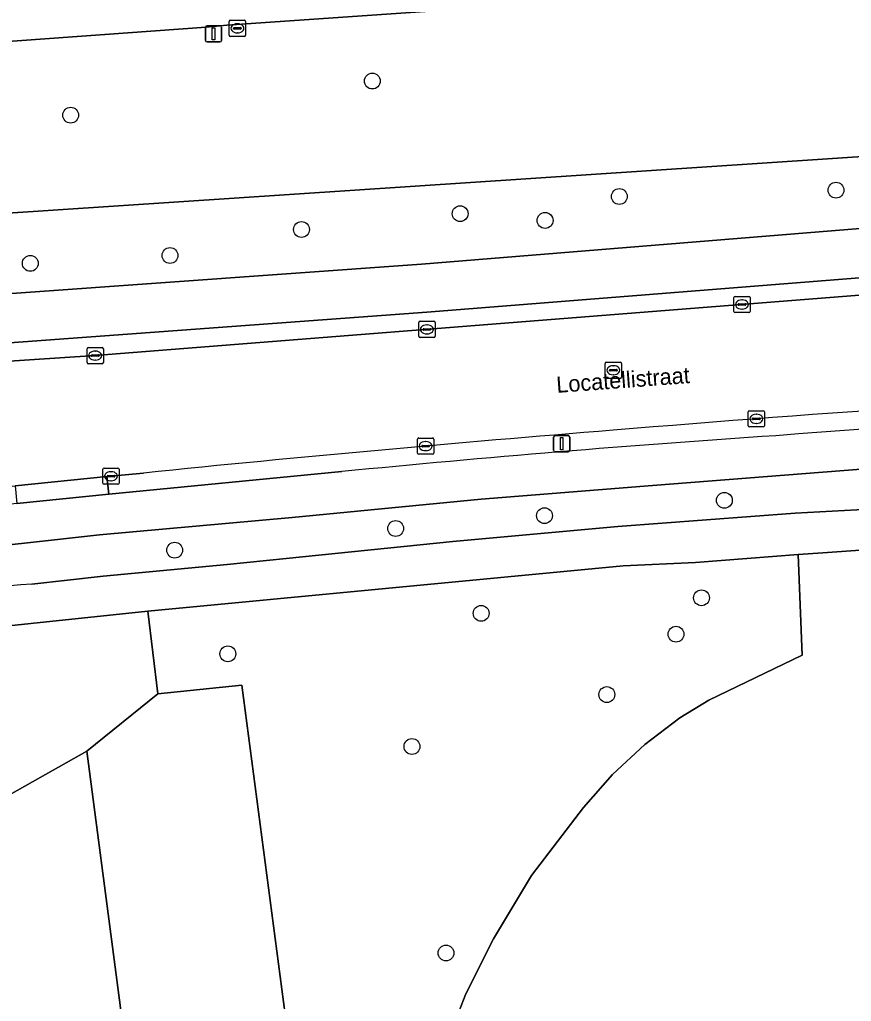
# Model space of a CAD drawing. Extents: x 159053 to 160042, y 380449 to 381423.
# Drawn here: x 159777.4 to 159828.8, y 380805.2 to 380865.8 of the extents above; entities that cross this region are included whole.
import ezdxf

# ---------------------------------------------------------------- set-up
doc = ezdxf.new("R2010")
doc.units = 0
for name, color, linetype in [('IMGEO_Berm_groen', 7, 'Continuous'), ('IMGEO_Boom', 7, 'Continuous'), ('IMGEO_Fietspad_gesloten', 7, 'Continuous'), ('IMGEO_Groenvoorziening', 7, 'Continuous'), ('IMGEO_Kolk', 7, 'Continuous'), ('IMGEO_Lichtmast', 7, 'Continuous'), ('IMGEO_Loofbos', 7, 'Continuous'), ('IMGEO_Openbare_ruimte_label', 7, 'Continuous'), ('IMGEO_Rijbaan_lokaal_gesloten', 7, 'Continuous'), ('IMGEO_Rijbaan_lokaal_open', 7, 'Continuous'), ('IMGEO_Rioolput', 7, 'Continuous'), ('IMGEO_Verkeerseiland_open', 7, 'Continuous'), ('IMGEO_Voetpad_open', 7, 'Continuous')]:
    doc.layers.add(name, color=color, linetype=linetype)

msp = doc.modelspace()

# ---------------------------------------------------------------- linework, layer by layer
at = {"layer": 'IMGEO_Berm_groen'}
for points in [[(159750.877, 380857.546), (159762.004, 380858.511), (159776.078, 380853.854), (159849.043, 380858.685), (159882.127, 380860.285), (159902.245, 380860.568), (159926.058, 380860.703), (159937.181, 380868.08), (159947.514, 380867.988), (159954.947, 380862.677), (159954.072, 380860.782)], [(159954.072, 380860.782), (159954.947, 380862.677), (159947.514, 380867.988), (159937.181, 380868.08), (159926.058, 380860.703), (159902.245, 380860.568), (159882.127, 380860.285), (159849.043, 380858.685), (159776.078, 380853.854), (159762.004, 380858.511)], [(159808.442, 380866.749), (159790.225, 380865.491), (159788.948, 380865.369), (159772.719, 380864.21), (159762.009, 380863.451), (159757.598, 380863.127), (159747.082, 380862.395), (159740.742, 380861.906), (159734.871, 380861.491), (159734.959, 380859.225), (159733.086, 380859.074)], [(159761.702, 380847.843), (159802.241, 380850.732), (159841.235, 380853.915), (159861.854, 380855.168), (159871.949, 380855.624), (159882.277, 380855.98), (159900.169, 380856.239), (159941.999, 380856.385)], [(159910.68, 380840.553), (159895.529, 380840.777), (159881.767, 380840.815), (159866.711, 380840.268), (159847.733, 380839.268), (159829.391, 380838.092), (159816.52, 380837.079), (159805.933, 380836.234), (159794.256, 380835.108), (159782.362, 380834.033), (159780.139, 380833.78), (159777.916, 380833.53), (159764.795, 380832.11), (159750.001, 380830.175), (159741.062, 380829.019), (159741.371, 380826.748), (159750.01, 380827.826), (159756.69, 380828.781)], [(159778.192, 380830.991), (159782.596, 380831.469), (159790.25, 380832.194), (159793.893, 380832.569), (159804.187, 380833.616), (159814.367, 380834.536), (159825.321, 380835.368), (159829.891, 380835.605), (159835.172, 380835.957), (159846.164, 380836.663), (159856.459, 380837.316)]]:
    msp.add_lwpolyline(points, dxfattribs=at)
msp.add_arc((159812.794, 380388.632), 443.71, 94.4726, 97.26403, dxfattribs=at)
at = {"layer": 'IMGEO_Boom'}
for centre in [(159799.213, 380862.047), (159780.589, 380859.942), (159827.843, 380855.311), (159814.466, 380854.919), (159804.633, 380853.858), (159809.88, 380853.443), (159794.838, 380852.886), (159786.722, 380851.274), (159778.097, 380850.791), (159820.951, 380836.159), (159809.844, 380835.214), (159800.654, 380834.425), (159787.01, 380833.082), (159819.535, 380830.145), (159805.93, 380829.181), (159817.962, 380827.893), (159790.296, 380826.685), (159813.69, 380824.167), (159801.659, 380820.962), (159803.762, 380808.213)]:
    msp.add_circle(centre, 0.489, dxfattribs=at)
at = {"layer": 'IMGEO_Fietspad_gesloten'}
for points in [[(159941.999, 380856.385), (159900.169, 380856.239), (159882.277, 380855.98), (159871.949, 380855.624), (159861.854, 380855.168), (159841.235, 380853.915), (159802.241, 380850.732), (159761.702, 380847.843)], [(159761.439, 380844.812), (159761.948, 380844.796), (159802.587, 380847.782), (159841.485, 380850.858), (159862.024, 380852.122), (159872.183, 380852.589), (159882.27, 380852.951), (159889.555, 380853.072), (159900.233, 380853.185), (159942.503, 380853.274)], [(159702.631, 380823.567), (159703.206, 380823.652), (159707.367, 380824.265), (159716.488, 380825.609), (159717.924, 380825.816), (159720.341, 380826.104), (159737.21, 380828.482), (159741.062, 380829.019), (159750.001, 380830.175), (159764.795, 380832.11), (159777.916, 380833.53), (159780.139, 380833.78), (159782.362, 380834.033), (159794.256, 380835.108), (159805.933, 380836.234), (159816.52, 380837.079), (159829.391, 380838.092)], [(159797.322, 380837.932), (159782.939, 380836.546), (159777.271, 380835.957), (159773.282, 380835.527)]]:
    msp.add_lwpolyline(points, dxfattribs=at)
for centre, radius, start, end in [((159927.111, 379470.908), 1373.112, 92.403613, 94.301644), ((159881.517, 379984.504), 857.571, 93.837789, 95.634282)]:
    msp.add_arc(centre, radius, start, end, dxfattribs=at)
at = {"layer": 'IMGEO_Groenvoorziening'}
msp.add_lwpolyline([(159831.936, 380833.27), (159827.028, 380832.915), (159825.51, 380832.815), (159825.761, 380826.603), (159819.986, 380823.815), (159818.209, 380822.723), (159816.032, 380821.09), (159814.038, 380819.239), (159812.248, 380817.19), (159809.038, 380813.001), (159806.688, 380809.09), (159804.985, 380805.696), (159803.412, 380801.608), (159802.275, 380797.377), (159797.007, 380778.601), (159801.572, 380760.581), (159795.825, 380759.856), (159788.365, 380758.916), (159791.072, 380750.262)], dxfattribs=at)
for points in [[(159772.163, 380815.373), (159781.59, 380820.677), (159785.965, 380824.217), (159785.347, 380829.324), (159749.99, 380825.599), (159731.535, 380823.109), (159717.253, 380820.944), (159708.326, 380819.591), (159707.744, 380818.701), (159709.452, 380810.991), (159715.766, 380814.282), (159725.392, 380805.3)], [(159781.59, 380820.677), (159785.081, 380793.996), (159795.064, 380795.033), (159791.154, 380824.748), (159785.965, 380824.217)]]:
    msp.add_lwpolyline(points, close=True, dxfattribs=at)
at = {"layer": 'IMGEO_Kolk'}
for p, q in [((159790.383, 380864.877), (159790.383, 380865.729)), ((159790.458, 380865.803), (159791.31, 380865.803)), ((159790.642, 380865.297), (159790.642, 380865.309)), ((159791.08, 380865.26), (159790.682, 380865.26)), ((159790.685, 380865.346), (159791.083, 380865.346)), ((159790.871, 380865.583), (159790.896, 380865.583)), ((159791.126, 380865.309), (159791.126, 380865.297)), ((159791.384, 380865.729), (159791.384, 380864.877)), ((159791.31, 380864.803), (159790.458, 380864.803)), ((159790.894, 380865.023), (159790.869, 380865.023)), ((159821.536, 380847.826), (159821.536, 380848.678)), ((159821.611, 380848.752), (159822.463, 380848.752)), ((159821.795, 380848.246), (159821.795, 380848.258)), ((159821.838, 380848.295), (159822.236, 380848.295)), ((159822.024, 380848.532), (159822.049, 380848.532)), ((159822.279, 380848.258), (159822.279, 380848.246)), ((159822.537, 380848.678), (159822.537, 380847.826)), ((159822.463, 380847.752), (159821.611, 380847.752)), ((159822.233, 380848.209), (159821.835, 380848.209)), ((159822.047, 380847.972), (159822.022, 380847.972)), ((159802.085, 380846.289), (159802.085, 380847.141)), ((159802.16, 380847.215), (159803.012, 380847.215)), ((159803.086, 380847.141), (159803.086, 380846.289)), ((159802.344, 380846.709), (159802.344, 380846.721)), ((159802.782, 380846.672), (159802.384, 380846.672)), ((159802.387, 380846.758), (159802.785, 380846.758)), ((159802.573, 380846.995), (159802.598, 380846.995)), ((159802.828, 380846.721), (159802.828, 380846.709)), ((159803.012, 380846.215), (159802.16, 380846.215)), ((159802.596, 380846.435), (159802.571, 380846.435)), ((159781.606, 380844.67), (159781.606, 380845.522)), ((159781.681, 380845.596), (159782.533, 380845.596)), ((159782.094, 380845.376), (159782.119, 380845.376)), ((159782.607, 380845.522), (159782.607, 380844.67)), ((159781.865, 380845.09), (159781.865, 380845.102)), ((159782.303, 380845.053), (159781.905, 380845.053)), ((159781.908, 380845.139), (159782.306, 380845.139)), ((159782.117, 380844.816), (159782.092, 380844.816)), ((159782.349, 380845.102), (159782.349, 380845.09)), ((159782.533, 380844.596), (159781.681, 380844.596)), ((159822.423, 380840.766), (159822.423, 380841.618)), ((159822.498, 380841.692), (159823.35, 380841.692)), ((159823.424, 380841.618), (159823.424, 380840.766)), ((159822.682, 380841.186), (159822.682, 380841.198)), ((159823.12, 380841.149), (159822.722, 380841.149)), ((159822.725, 380841.235), (159823.123, 380841.235)), ((159822.911, 380841.472), (159822.936, 380841.472)), ((159823.166, 380841.198), (159823.166, 380841.186)), ((159823.35, 380840.692), (159822.498, 380840.692)), ((159822.934, 380840.912), (159822.909, 380840.912)), ((159802.004, 380839.083), (159802.004, 380839.935)), ((159802.079, 380840.009), (159802.931, 380840.009)), ((159802.492, 380839.789), (159802.517, 380839.789)), ((159803.005, 380839.935), (159803.005, 380839.083)), ((159802.263, 380839.503), (159802.263, 380839.515)), ((159802.701, 380839.466), (159802.303, 380839.466)), ((159802.306, 380839.552), (159802.704, 380839.552)), ((159802.515, 380839.229), (159802.49, 380839.229)), ((159802.747, 380839.515), (159802.747, 380839.503)), ((159802.931, 380839.009), (159802.079, 380839.009)), ((159782.58, 380837.223), (159782.58, 380838.075)), ((159782.655, 380838.149), (159783.507, 380838.149)), ((159783.581, 380838.075), (159783.581, 380837.223)), ((159782.839, 380837.643), (159782.839, 380837.655)), ((159783.277, 380837.606), (159782.879, 380837.606)), ((159782.882, 380837.692), (159783.28, 380837.692)), ((159783.091, 380837.369), (159783.066, 380837.369)), ((159783.068, 380837.929), (159783.093, 380837.929)), ((159783.323, 380837.655), (159783.323, 380837.643)), ((159783.507, 380837.149), (159782.655, 380837.149))]:
    msp.add_line(p, q, dxfattribs=at)
for points in [[(159790.383, 380864.877), (159790.383, 380865.729)], [(159790.458, 380865.803), (159791.31, 380865.803)], [(159791.384, 380865.729), (159791.384, 380864.877)], [(159791.31, 380864.803), (159790.458, 380864.803)], [(159821.536, 380847.826), (159821.536, 380848.678)], [(159821.611, 380848.752), (159822.463, 380848.752)], [(159822.537, 380848.678), (159822.537, 380847.826)], [(159822.463, 380847.752), (159821.611, 380847.752)], [(159802.085, 380846.289), (159802.085, 380847.141)], [(159802.16, 380847.215), (159803.012, 380847.215)], [(159803.086, 380847.141), (159803.086, 380846.289)], [(159803.012, 380846.215), (159802.16, 380846.215)], [(159781.606, 380844.67), (159781.606, 380845.522)], [(159781.681, 380845.596), (159782.533, 380845.596)], [(159782.607, 380845.522), (159782.607, 380844.67)], [(159782.533, 380844.596), (159781.681, 380844.596)], [(159822.423, 380840.766), (159822.423, 380841.618)], [(159822.498, 380841.692), (159823.35, 380841.692)], [(159823.424, 380841.618), (159823.424, 380840.766)], [(159823.35, 380840.692), (159822.498, 380840.692)], [(159802.004, 380839.083), (159802.004, 380839.935)], [(159802.079, 380840.009), (159802.931, 380840.009)], [(159803.005, 380839.935), (159803.005, 380839.083)], [(159802.931, 380839.009), (159802.079, 380839.009)], [(159782.58, 380837.223), (159782.58, 380838.075)], [(159782.655, 380838.149), (159783.507, 380838.149)], [(159783.581, 380838.075), (159783.581, 380837.223)], [(159783.507, 380837.149), (159782.655, 380837.149)]]:
    msp.add_lwpolyline(points, dxfattribs=at)
for centre, radius, start, end in [((159790.46, 380865.727), 0.0765, 91.55205, 178.44795), ((159790.46, 380865.727), 0.0765, 91.55205, 178.44795), ((159790.682, 380865.306), 0.0403, 85.87752, 175.75265), ((159790.679, 380865.296), 0.0366, 178.93798, 274.71019), ((159791.083, 380865.303), 0.043, 264.86636, 352.45326), ((159791.087, 380865.308), 0.0386, 1.73085, 96.63898), ((159791.308, 380865.727), 0.0765, 1.55205, 88.44795), ((159791.308, 380865.727), 0.0765, 1.55205, 88.44795), ((159790.46, 380864.879), 0.0765, 181.55205, 268.44795), ((159790.46, 380864.879), 0.0765, 181.55205, 268.44795), ((159791.308, 380864.879), 0.0765, 271.55205, 358.44795), ((159791.308, 380864.879), 0.0765, 271.55205, 358.44795), ((159821.613, 380848.676), 0.0765, 91.55205, 178.44795), ((159821.613, 380848.676), 0.0765, 91.55205, 178.44795), ((159821.835, 380848.255), 0.0403, 85.87752, 175.75265), ((159822.24, 380848.257), 0.0386, 1.73085, 96.63898), ((159822.461, 380848.676), 0.0765, 1.55205, 88.44795), ((159822.461, 380848.676), 0.0765, 1.55205, 88.44795), ((159821.613, 380847.828), 0.0765, 181.55205, 268.44795), ((159821.613, 380847.828), 0.0765, 181.55205, 268.44795), ((159821.832, 380848.245), 0.0366, 178.93798, 274.71019), ((159822.236, 380848.252), 0.043, 264.86636, 352.45326), ((159822.461, 380847.828), 0.0765, 271.55205, 358.44795), ((159822.461, 380847.828), 0.0765, 271.55205, 358.44795), ((159802.162, 380847.139), 0.0765, 91.55205, 178.44795), ((159802.162, 380847.139), 0.0765, 91.55205, 178.44795), ((159803.01, 380847.139), 0.0765, 1.55205, 88.44795), ((159803.01, 380847.139), 0.0765, 1.55205, 88.44795), ((159802.384, 380846.718), 0.0403, 85.87752, 175.75265), ((159802.381, 380846.708), 0.0366, 178.93798, 274.71019), ((159802.785, 380846.715), 0.043, 264.86636, 352.45326), ((159802.789, 380846.72), 0.0386, 1.73085, 96.63898), ((159802.162, 380846.291), 0.0765, 181.55205, 268.44795), ((159802.162, 380846.291), 0.0765, 181.55205, 268.44795), ((159803.01, 380846.291), 0.0765, 271.55205, 358.44795), ((159803.01, 380846.291), 0.0765, 271.55205, 358.44795), ((159781.683, 380845.52), 0.0765, 91.55205, 178.44795), ((159781.683, 380845.52), 0.0765, 91.55205, 178.44795), ((159782.531, 380845.52), 0.0765, 1.55205, 88.44795), ((159782.531, 380845.52), 0.0765, 1.55205, 88.44795), ((159781.683, 380844.672), 0.0765, 181.55205, 268.44795), ((159781.683, 380844.672), 0.0765, 181.55205, 268.44795), ((159781.905, 380845.099), 0.0403, 85.87752, 175.75265), ((159781.902, 380845.089), 0.0366, 178.93798, 274.71019), ((159782.306, 380845.096), 0.043, 264.86636, 352.45326), ((159782.31, 380845.101), 0.0386, 1.73085, 96.63898), ((159782.531, 380844.672), 0.0765, 271.55205, 358.44795), ((159782.531, 380844.672), 0.0765, 271.55205, 358.44795), ((159822.5, 380841.616), 0.0765, 91.55205, 178.44795), ((159822.5, 380841.616), 0.0765, 91.55205, 178.44795), ((159823.348, 380841.616), 0.0765, 1.55205, 88.44795), ((159823.348, 380841.616), 0.0765, 1.55205, 88.44795), ((159822.722, 380841.195), 0.0403, 85.87752, 175.75265), ((159822.719, 380841.185), 0.0366, 178.93798, 274.71019), ((159823.123, 380841.192), 0.043, 264.86636, 352.45326), ((159823.127, 380841.197), 0.0386, 1.73085, 96.63898), ((159822.5, 380840.768), 0.0765, 181.55205, 268.44795), ((159822.5, 380840.768), 0.0765, 181.55205, 268.44795), ((159823.348, 380840.768), 0.0765, 271.55205, 358.44795), ((159823.348, 380840.768), 0.0765, 271.55205, 358.44795), ((159802.081, 380839.933), 0.0765, 91.55205, 178.44795), ((159802.081, 380839.933), 0.0765, 91.55205, 178.44795), ((159802.929, 380839.933), 0.0765, 1.55205, 88.44795), ((159802.929, 380839.933), 0.0765, 1.55205, 88.44795), ((159802.303, 380839.512), 0.0403, 85.87752, 175.75265), ((159802.3, 380839.502), 0.0366, 178.93798, 274.71019), ((159802.704, 380839.509), 0.043, 264.86636, 352.45326), ((159802.708, 380839.514), 0.0386, 1.73085, 96.63898), ((159802.081, 380839.085), 0.0765, 181.55205, 268.44795), ((159802.081, 380839.085), 0.0765, 181.55205, 268.44795), ((159802.929, 380839.085), 0.0765, 271.55205, 358.44795), ((159802.929, 380839.085), 0.0765, 271.55205, 358.44795), ((159782.657, 380838.073), 0.0765, 91.55205, 178.44795), ((159782.657, 380838.073), 0.0765, 91.55205, 178.44795), ((159783.505, 380838.073), 0.0765, 1.55205, 88.44795), ((159783.505, 380838.073), 0.0765, 1.55205, 88.44795), ((159782.879, 380837.652), 0.0403, 85.87752, 175.75265), ((159782.876, 380837.642), 0.0366, 178.93798, 274.71019), ((159783.28, 380837.649), 0.043, 264.86636, 352.45326), ((159783.284, 380837.654), 0.0386, 1.73085, 96.63898), ((159782.657, 380837.225), 0.0765, 181.55205, 268.44795), ((159782.657, 380837.225), 0.0765, 181.55205, 268.44795), ((159783.505, 380837.225), 0.0765, 271.55205, 358.44795), ((159783.505, 380837.225), 0.0765, 271.55205, 358.44795)]:
    msp.add_arc(centre, radius, start, end, dxfattribs=at)
for centre, major_axis, ratio, start_param, end_param in [((159790.87, 380865.303), (-0.387, 0.002), 0.722429, 4.712389, 7.853982), ((159790.895, 380865.303), (-0.39, 0.002), 0.717154, 1.570796, 4.712389), ((159822.023, 380848.252), (-0.387, 0.002), 0.722429, 4.712389, 7.853982), ((159822.048, 380848.252), (-0.39, 0.002), 0.717154, 1.570796, 4.712389), ((159802.572, 380846.715), (-0.387, 0.002), 0.722429, 4.712389, 7.853982), ((159802.597, 380846.715), (-0.39, 0.002), 0.717154, 1.570796, 4.712389), ((159782.093, 380845.096), (-0.387, 0.002), 0.722429, 4.712389, 7.853982), ((159782.118, 380845.096), (-0.39, 0.002), 0.717154, 1.570796, 4.712389), ((159822.91, 380841.192), (-0.387, 0.002), 0.722429, 4.712389, 7.853982), ((159822.935, 380841.192), (-0.39, 0.002), 0.717154, 1.570796, 4.712389), ((159802.491, 380839.509), (-0.387, 0.002), 0.722429, 4.712389, 7.853982), ((159802.516, 380839.509), (-0.39, 0.002), 0.717154, 1.570796, 4.712389), ((159783.067, 380837.649), (-0.387, 0.002), 0.722429, 4.712389, 7.853982), ((159783.092, 380837.649), (-0.39, 0.002), 0.717154, 1.570796, 4.712389)]:
    msp.add_ellipse(centre, major_axis=major_axis, ratio=ratio, start_param=start_param, end_param=end_param, dxfattribs=at)
at = {"layer": 'IMGEO_Lichtmast'}
for p, q in [((159788.914, 380864.56), (159788.914, 380865.36)), ((159788.914, 380865.36), (159788.914, 380864.56)), ((159789.014, 380865.46), (159789.804, 380865.46)), ((159789.804, 380865.46), (159789.014, 380865.46)), ((159789.904, 380865.36), (159789.904, 380864.56)), ((159789.904, 380864.56), (159789.904, 380865.36)), ((159789.804, 380864.46), (159789.014, 380864.46)), ((159789.014, 380864.46), (159789.804, 380864.46)), ((159810.408, 380839.255), (159810.408, 380840.055)), ((159810.408, 380840.055), (159810.408, 380839.255)), ((159810.508, 380840.155), (159811.298, 380840.155)), ((159811.298, 380840.155), (159810.508, 380840.155)), ((159811.398, 380840.055), (159811.398, 380839.255)), ((159811.398, 380839.255), (159811.398, 380840.055)), ((159811.298, 380839.155), (159810.508, 380839.155)), ((159810.508, 380839.155), (159811.298, 380839.155))]:
    msp.add_line(p, q, dxfattribs=at)
for points in [[(159789.334, 380865.335), (159789.484, 380865.335), (159789.484, 380864.585), (159789.334, 380864.585), (159789.334, 380865.335)], [(159810.828, 380840.03), (159810.978, 380840.03), (159810.978, 380839.28), (159810.828, 380839.28), (159810.828, 380840.03)]]:
    msp.add_lwpolyline(points, dxfattribs=at)
for centre, start, end in [((159789.014, 380865.36), 90, 180), ((159789.014, 380865.36), 90, 180), ((159789.804, 380865.36), 0, 90), ((159789.804, 380865.36), 360, 90), ((159789.014, 380864.56), 180, 270), ((159789.014, 380864.56), 180, 270), ((159789.804, 380864.56), 270, 0), ((159789.804, 380864.56), 270, 0), ((159810.508, 380840.055), 90, 180), ((159810.508, 380840.055), 90, 180), ((159811.298, 380840.055), 0, 90), ((159811.298, 380840.055), 360, 90), ((159810.508, 380839.255), 180, 270), ((159810.508, 380839.255), 180, 270), ((159811.298, 380839.255), 270, 0), ((159811.298, 380839.255), 270, 0)]:
    msp.add_arc(centre, 0.1, start, end, dxfattribs=at)
at = {"layer": 'IMGEO_Loofbos'}
for points in [[(159803.412, 380801.608), (159804.985, 380805.696), (159806.688, 380809.09), (159809.038, 380813.001), (159812.248, 380817.19), (159814.038, 380819.239), (159816.032, 380821.09), (159818.209, 380822.723), (159819.986, 380823.815), (159825.761, 380826.603), (159825.51, 380832.815), (159819.161, 380832.329), (159814.701, 380832.124), (159785.347, 380829.324), (159785.965, 380824.217), (159791.154, 380824.748), (159795.064, 380795.033)], [(159785.081, 380793.996), (159781.59, 380820.677), (159772.163, 380815.373), (159782.064, 380779.065)]]:
    msp.add_lwpolyline(points, dxfattribs=at)
at = {"layer": 'IMGEO_Rijbaan_lokaal_gesloten'}
for points in [[(159969.187, 380847.502), (159969.848, 380852.073), (159959.699, 380852.178), (159958.412, 380852.187), (159942.485, 380852.167), (159900.033, 380852.075), (159882.524, 380851.86), (159861.995, 380851.083), (159841.53, 380849.793), (159782.107, 380845.096), (159761.503, 380843.735), (159753.192, 380843.215), (159739.362, 380842.572), (159740.333, 380838.781), (159740.661, 380838.807), (159749.305, 380839.305), (159763.243, 380840.118)], [(159763.258, 380839.115), (159748.192, 380837.64), (159740.625, 380836.905), (159741.041, 380832.587), (159743.212, 380832.908), (159749.994, 380833.835), (159765.03, 380835.703), (159777.173, 380837.048), (159782.829, 380837.626), (159785.084, 380837.847)]]:
    msp.add_lwpolyline(points, dxfattribs=at)
for centre, radius, start, end in [((159914.931, 379628.941), 1215.738, 92.896921, 94.75806), ((159920.857, 379507.845), 1336.914, 94.580665, 95.828853)]:
    msp.add_arc(centre, radius, start, end, dxfattribs=at)
at = {"layer": 'IMGEO_Rijbaan_lokaal_open'}
msp.add_lwpolyline([(159773.274, 380872.311), (159771.754, 380872.193), (159761.386, 380871.43), (159761.698, 380867.429), (159762.009, 380863.451), (159772.719, 380864.21), (159788.948, 380865.369), (159790.225, 380865.491), (159808.442, 380866.749), (159835.02, 380868.611), (159840.308, 380868.954), (159851.567, 380869.572), (159853.852, 380869.682), (159860.577, 380869.987), (159860.164, 380877.998)], dxfattribs=at)
at = {"layer": 'IMGEO_Rioolput'}
for p, q in [((159813.669, 380844.693), (159814.521, 380844.693)), ((159813.594, 380843.767), (159813.594, 380844.619)), ((159813.853, 380844.187), (159813.853, 380844.199)), ((159814.291, 380844.15), (159813.893, 380844.15)), ((159813.896, 380844.236), (159814.294, 380844.236)), ((159814.082, 380844.473), (159814.107, 380844.473)), ((159814.337, 380844.199), (159814.337, 380844.187)), ((159814.595, 380844.619), (159814.595, 380843.767)), ((159814.521, 380843.693), (159813.669, 380843.693)), ((159814.105, 380843.913), (159814.08, 380843.913))]:
    msp.add_line(p, q, dxfattribs=at)
for points in [[(159813.669, 380844.693), (159814.521, 380844.693)], [(159813.594, 380843.767), (159813.594, 380844.619)], [(159814.595, 380844.619), (159814.595, 380843.767)], [(159814.521, 380843.693), (159813.669, 380843.693)]]:
    msp.add_lwpolyline(points, dxfattribs=at)
for centre, radius, start, end in [((159813.671, 380844.617), 0.0765, 91.55205, 178.44795), ((159813.671, 380844.617), 0.0765, 91.55205, 178.44795), ((159814.519, 380844.617), 0.0765, 1.55205, 88.44795), ((159814.519, 380844.617), 0.0765, 1.55205, 88.44795), ((159813.893, 380844.196), 0.0403, 85.87752, 175.75265), ((159813.89, 380844.186), 0.0366, 178.93798, 274.71019), ((159814.294, 380844.193), 0.043, 264.86636, 352.45326), ((159814.298, 380844.198), 0.0386, 1.73085, 96.63898), ((159813.671, 380843.769), 0.0765, 181.55205, 268.44795), ((159813.671, 380843.769), 0.0765, 181.55205, 268.44795), ((159814.519, 380843.769), 0.0765, 271.55205, 358.44795), ((159814.519, 380843.769), 0.0765, 271.55205, 358.44795)]:
    msp.add_arc(centre, radius, start, end, dxfattribs=at)
for centre, major_axis, ratio, start_param, end_param in [((159814.081, 380844.193), (-0.387, 0.002), 0.722429, 4.712389, 7.853982), ((159814.106, 380844.193), (-0.39, 0.002), 0.717154, 1.570796, 4.712389)]:
    msp.add_ellipse(centre, major_axis=major_axis, ratio=ratio, start_param=start_param, end_param=end_param, dxfattribs=at)
at = {"layer": 'IMGEO_Verkeerseiland_open'}
msp.add_lwpolyline([(159942.485, 380852.167), (159942.503, 380853.274), (159900.233, 380853.185), (159889.555, 380853.072), (159882.27, 380852.951), (159872.183, 380852.589), (159862.024, 380852.122), (159841.485, 380850.858), (159802.587, 380847.782), (159761.948, 380844.796), (159761.439, 380844.812), (159761.503, 380843.735), (159782.107, 380845.096), (159841.53, 380849.793), (159861.995, 380851.083), (159882.524, 380851.86), (159900.033, 380852.075)], close=True, dxfattribs=at)
msp.add_lwpolyline([(159785.084, 380837.847), (159782.829, 380837.626), (159782.939, 380836.546), (159797.322, 380837.932)], dxfattribs=at)
for centre, radius, start, end in [((159914.931, 379628.941), 1215.738, 92.896921, 94.75806), ((159927.111, 379470.908), 1373.112, 92.403613, 94.301644), ((159920.857, 379507.845), 1336.914, 94.580665, 95.828853), ((159881.517, 379984.504), 857.571, 93.837789, 95.634282)]:
    msp.add_arc(centre, radius, start, end, dxfattribs=at)
at = {"layer": 'IMGEO_Voetpad_open'}
for points in [[(159892.867, 380838.703), (159877.659, 380837.926), (159866.272, 380837.626), (159856.459, 380837.316), (159846.164, 380836.663), (159835.172, 380835.957), (159829.891, 380835.605), (159825.321, 380835.368), (159814.367, 380834.536), (159804.187, 380833.616), (159793.893, 380832.569), (159790.25, 380832.194), (159782.596, 380831.469), (159778.192, 380830.991)], [(159690.173, 380816.785), (159704.176, 380819.004), (159708.326, 380819.591), (159717.253, 380820.944), (159731.535, 380823.109), (159749.99, 380825.599), (159785.347, 380829.324), (159814.701, 380832.124), (159819.161, 380832.329), (159825.51, 380832.815), (159827.028, 380832.915), (159831.936, 380833.27), (159833.129, 380833.356), (159833.189, 380833.36), (159857.137, 380834.908), (159886.324, 380836.075), (159894.989, 380836.616), (159899.741, 380837.166), (159905.538, 380838.091)]]:
    msp.add_lwpolyline(points, dxfattribs=at)
msp.add_lwpolyline([(159777.271, 380835.957), (159782.939, 380836.546), (159782.829, 380837.626), (159777.173, 380837.048)], close=True, dxfattribs=at)
msp.add_arc((159812.794, 380388.632), 443.71, 94.4726, 97.26403, dxfattribs=at)

# ---------------------------------------------------------------- texts
at = {"layer": 'IMGEO_Openbare_ruimte_label'}
msp.add_text('Locatellistraat', height=1, rotation=4.24486, dxfattribs=at).set_placement((159810.61, 380842.794))

doc.saveas('drawing.dxf')
